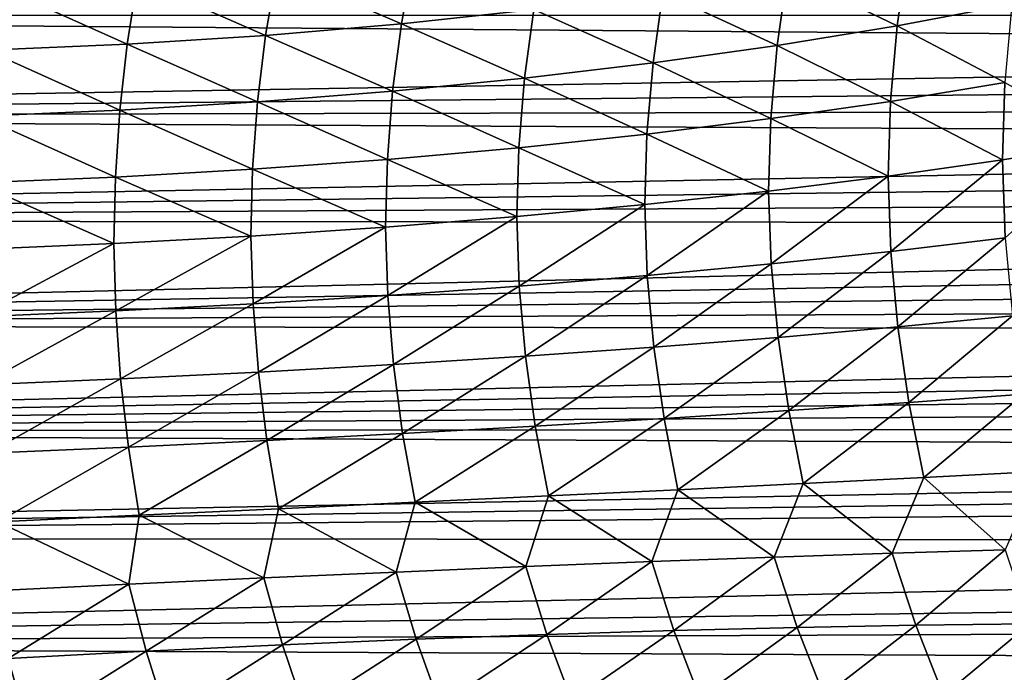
# Model space of a CAD drawing. Header units: metres. Extents: x -46 to 104, y -30 to 30.
# Tile 583 of 656: x 67.32 to 69.83, y -0.3 to 1.37. Entities that reach past the tile are written whole.
import ezdxf

# ---------------------------------------------------------------- set-up
doc = ezdxf.new("R2010")
doc.units = ezdxf.units.M
doc.layers.add('solid_26_000_502_XXX', color=7, linetype='CONTINUOUS')

msp = doc.modelspace()

# ---------------------------------------------------------------- linework, layer by layer
at = {"layer": 'solid_26_000_502_XXX'}
for points in [[(69.558411, 1.358802, 293.102692), (69.278687, 1.493965, 293.341339), (69.585884, 1.550624, 293.146667)], [(69.851799, 1.414417, 292.891144), (69.558411, 1.358802, 293.102692), (69.585884, 1.550624, 293.146667)], [(68.290932, 1.36374, 293.81424), (67.972336, 1.501465, 293.986816), (68.321709, 1.533322, 293.866486)], [(68.62999, 1.400347, 293.675751), (68.290932, 1.36374, 293.81424), (68.321709, 1.533322, 293.866486)], [(67.943756, 1.334127, 293.932861), (67.616005, 1.477808, 294.086914), (67.972336, 1.501465, 293.986816)], [(68.290932, 1.36374, 293.81424), (67.943756, 1.334127, 293.932861), (67.972336, 1.501465, 293.986816)], [(69.252235, 1.308507, 293.296722), (68.959656, 1.44381, 293.517944), (69.278687, 1.493965, 293.341339)], [(69.558411, 1.358802, 293.102692), (69.252235, 1.308507, 293.296722), (69.278687, 1.493965, 293.341339)], [(67.589775, 1.311619, 294.031189), (67.230301, 1.296301, 294.108795), (67.254066, 1.462441, 294.166382)], [(67.589775, 1.311619, 294.031189), (67.254066, 1.462441, 294.166382), (67.616005, 1.477808, 294.086914)], [(67.943756, 1.334127, 293.932861), (67.589775, 1.311619, 294.031189), (67.616005, 1.477808, 294.086914)], [(68.934433, 1.263721, 293.472534), (68.62999, 1.400347, 293.675751), (68.959656, 1.44381, 293.517944)], [(69.252235, 1.308507, 293.296722), (68.934433, 1.263721, 293.472534), (68.959656, 1.44381, 293.517944)], [(69.834335, 1.213824, 292.849579), (69.558411, 1.358802, 293.102692), (69.851799, 1.414417, 292.891144)], [(74.299309, 1.304505, 301.781311), (74.220955, 1.385199, 301.752502), (63.859383, 1.385119, 301.752533)], [(74.299309, 1.304505, 301.781311), (63.859383, 1.385119, 301.752533), (63.859383, 1.125611, 301.838348)], [(68.606163, 1.224609, 293.629456), (68.290932, 1.36374, 293.81424), (68.62999, 1.400347, 293.675751)], [(68.934433, 1.263721, 293.472534), (68.606163, 1.224609, 293.629456), (68.62999, 1.400347, 293.675751)], [(68.268654, 1.191317, 293.766937), (67.943756, 1.334127, 293.932861), (68.290932, 1.36374, 293.81424)], [(68.606163, 1.224609, 293.629456), (68.268654, 1.191317, 293.766937), (68.290932, 1.36374, 293.81424)], [(69.541489, 1.16538, 293.061279), (69.252235, 1.308507, 293.296722), (69.558411, 1.358802, 293.102692)], [(69.834335, 1.213824, 292.849579), (69.541489, 1.16538, 293.061279), (69.558411, 1.358802, 293.102692)], [(67.570976, 1.142666, 293.981537), (67.230301, 1.296301, 294.108795), (67.589775, 1.311619, 294.031189)], [(67.923164, 1.163969, 293.88443), (67.570976, 1.142666, 293.981537), (67.589775, 1.311619, 294.031189)], [(67.923164, 1.163969, 293.88443), (67.589775, 1.311619, 294.031189), (67.943756, 1.334127, 293.932861)], [(68.268654, 1.191317, 293.766937), (67.923164, 1.163969, 293.88443), (67.943756, 1.334127, 293.932861)], [(74.373711, 1.22523, 301.807739), (74.299309, 1.304505, 301.781311), (63.859383, 1.125611, 301.838348)], [(67.570976, 1.142666, 293.981537), (67.213394, 1.127487, 294.057861), (67.230301, 1.296301, 294.108795)], [(69.235992, 1.121306, 293.255341), (68.934433, 1.263721, 293.472534), (69.252235, 1.308507, 293.296722)], [(69.541489, 1.16538, 293.061279), (69.235992, 1.121306, 293.255341), (69.252235, 1.308507, 293.296722)], [(68.918976, 1.081765, 293.43103), (68.606163, 1.224609, 293.629456), (68.934433, 1.263721, 293.472534)], [(69.235992, 1.121306, 293.255341), (68.918976, 1.081765, 293.43103), (68.934433, 1.263721, 293.472534)], [(74.444267, 1.147423, 301.831909), (74.373711, 1.22523, 301.807739), (63.859383, 1.125611, 301.838348)], [(68.591614, 1.046903, 293.587708), (68.268654, 1.191317, 293.766937), (68.606163, 1.224609, 293.629456)], [(68.918976, 1.081765, 293.43103), (68.591614, 1.046903, 293.587708), (68.606163, 1.224609, 293.629456)], [(69.834335, 1.213824, 292.849579), (69.827919, 1.015587, 292.810699), (69.541489, 1.16538, 293.061279)], [(69.834335, 1.213824, 292.849579), (70.106857, 1.060405, 292.581146), (69.827919, 1.015587, 292.810699)], [(68.255104, 1.016848, 293.724762), (67.923164, 1.163969, 293.88443), (68.268654, 1.191317, 293.766937)], [(68.591614, 1.046903, 293.587708), (68.255104, 1.016848, 293.724762), (68.268654, 1.191317, 293.766937)], [(67.910706, 0.991712, 293.841736), (67.570976, 1.142666, 293.981537), (67.923164, 1.163969, 293.88443)], [(68.255104, 1.016848, 293.724762), (67.910706, 0.991712, 293.841736), (67.923164, 1.163969, 293.88443)], [(69.541489, 1.16538, 293.061279), (69.535309, 0.974055, 293.023254), (69.235992, 1.121306, 293.255341)], [(69.541489, 1.16538, 293.061279), (69.827919, 1.015587, 292.810699), (69.535309, 0.974055, 293.023254)], [(74.510849, 1.071203, 301.853912), (74.444267, 1.147423, 301.831909), (63.859383, 1.125611, 301.838348)], [(67.559669, 0.971587, 293.938171), (67.213394, 1.127487, 294.057861), (67.570976, 1.142666, 293.981537)], [(67.910706, 0.991712, 293.841736), (67.559669, 0.971587, 293.938171), (67.570976, 1.142666, 293.981537)], [(74.510849, 1.071203, 301.853912), (63.859383, 1.125611, 301.838348), (63.859383, 0.861176, 301.906189)], [(67.559669, 0.971587, 293.938171), (67.203308, 0.956548, 294.013702), (67.213394, 1.127487, 294.057861)], [(69.235992, 1.121306, 293.255341), (69.230095, 0.935959, 293.217987), (68.918976, 1.081765, 293.43103)], [(69.235992, 1.121306, 293.255341), (69.535309, 0.974055, 293.023254), (69.230095, 0.935959, 293.217987)], [(74.573769, 0.996492, 301.873901), (74.510849, 1.071203, 301.853912), (63.859383, 0.861176, 301.906189)], [(68.918976, 1.081765, 293.43103), (68.913422, 0.901442, 293.394196), (68.591614, 1.046903, 293.587708)], [(68.918976, 1.081765, 293.43103), (69.230095, 0.935959, 293.217987), (68.913422, 0.901442, 293.394196)], [(69.835052, 0.816322, 292.771729), (69.827919, 1.015587, 292.810699), (70.106857, 1.060405, 292.581146)], [(68.591614, 1.046903, 293.587708), (68.586433, 0.87063, 293.551208), (68.255104, 1.016848, 293.724762)], [(68.591614, 1.046903, 293.587708), (68.913422, 0.901442, 293.394196), (68.586433, 0.87063, 293.551208)], [(68.255104, 1.016848, 293.724762), (68.250351, 0.843636, 293.688446), (67.910706, 0.991712, 293.841736)], [(68.255104, 1.016848, 293.724762), (68.586433, 0.87063, 293.551208), (68.250351, 0.843636, 293.688446)], [(69.542252, 0.781557, 292.986115), (69.535309, 0.974055, 293.023254), (69.827919, 1.015587, 292.810699)], [(69.835052, 0.816322, 292.771729), (69.542252, 0.781557, 292.986115), (69.827919, 1.015587, 292.810699)], [(74.633286, 0.923243, 301.891998), (74.573769, 0.996492, 301.873901), (63.859383, 0.861176, 301.906189)], [(67.910706, 0.991712, 293.841736), (67.906403, 0.820559, 293.80545), (67.559669, 0.971587, 293.938171)], [(67.910706, 0.991712, 293.841736), (68.250351, 0.843636, 293.688446), (67.906403, 0.820559, 293.80545)], [(67.559669, 0.971587, 293.938171), (67.555855, 0.801485, 293.901764), (67.203308, 0.956548, 294.013702)], [(67.559669, 0.971587, 293.938171), (67.906403, 0.820559, 293.80545), (67.555855, 0.801485, 293.901764)], [(69.236801, 0.749279, 293.182495), (69.230095, 0.935959, 293.217987), (69.535309, 0.974055, 293.023254)], [(69.542252, 0.781557, 292.986115), (69.236801, 0.749279, 293.182495), (69.535309, 0.974055, 293.023254)], [(67.203308, 0.956548, 294.013702), (67.555855, 0.801485, 293.901764), (67.199997, 0.786484, 293.97702)], [(68.91983, 0.719609, 293.360107), (68.913422, 0.901442, 293.394196), (69.230095, 0.935959, 293.217987)], [(69.236801, 0.749279, 293.182495), (68.91983, 0.719609, 293.360107), (69.230095, 0.935959, 293.217987)], [(74.689186, 0.851602, 301.908295), (74.633286, 0.923243, 301.891998), (63.859383, 0.861176, 301.906189)], [(68.592506, 0.692655, 293.518341), (68.586433, 0.87063, 293.551208), (68.913422, 0.901442, 293.394196)], [(68.91983, 0.719609, 293.360107), (68.592506, 0.692655, 293.518341), (68.913422, 0.901442, 293.394196)], [(74.689186, 0.851602, 301.908295), (63.859383, 0.861176, 301.906189), (63.859383, 0.592682, 301.955841)], [(68.256042, 0.668517, 293.656616), (68.250351, 0.843636, 293.688446), (68.586433, 0.87063, 293.551208)], [(68.592506, 0.692655, 293.518341), (68.256042, 0.668517, 293.656616), (68.586433, 0.87063, 293.551208)], [(74.741814, 0.781446, 301.922913), (74.689186, 0.851602, 301.908295), (63.859383, 0.592682, 301.955841)], [(67.911682, 0.647285, 293.774384), (67.906403, 0.820559, 293.80545), (68.250351, 0.843636, 293.688446)], [(68.256042, 0.668517, 293.656616), (67.911682, 0.647285, 293.774384), (68.250351, 0.843636, 293.688446)], [(67.560692, 0.629036, 293.871216), (67.555855, 0.801485, 293.901764), (67.906403, 0.820559, 293.80545)], [(67.911682, 0.647285, 293.774384), (67.560692, 0.629036, 293.871216), (67.906403, 0.820559, 293.80545)], [(69.560059, 0.588131, 292.951599), (69.542252, 0.781557, 292.986115), (69.835052, 0.816322, 292.771729)], [(69.853348, 0.616223, 292.73465), (69.560059, 0.588131, 292.951599), (69.835052, 0.816322, 292.771729)], [(74.791473, 0.71266, 301.936005), (74.741814, 0.781446, 301.922913), (63.859383, 0.592682, 301.955841)], [(67.204369, 0.613838, 293.946747), (67.199997, 0.786484, 293.97702), (67.555855, 0.801485, 293.901764)], [(67.560692, 0.629036, 293.871216), (67.204369, 0.613838, 293.946747), (67.555855, 0.801485, 293.901764)], [(69.253983, 0.56158, 293.150299), (69.236801, 0.749279, 293.182495), (69.542252, 0.781557, 292.986115)], [(69.560059, 0.588131, 292.951599), (69.253983, 0.56158, 293.150299), (69.542252, 0.781557, 292.986115)], [(68.936264, 0.536669, 293.330048), (68.91983, 0.719609, 293.360107), (69.236801, 0.749279, 293.182495)], [(69.253983, 0.56158, 293.150299), (68.936264, 0.536669, 293.330048), (69.236801, 0.749279, 293.182495)], [(74.837959, 0.645397, 301.947601), (74.791473, 0.71266, 301.936005), (63.859383, 0.592682, 301.955841)], [(68.608086, 0.51349, 293.490143), (68.592506, 0.692655, 293.518341), (68.91983, 0.719609, 293.360107)], [(68.936264, 0.536669, 293.330048), (68.608086, 0.51349, 293.490143), (68.91983, 0.719609, 293.360107)], [(68.270668, 0.49213, 293.630005), (68.256042, 0.668517, 293.656616), (68.592506, 0.692655, 293.518341)], [(68.608086, 0.51349, 293.490143), (68.270668, 0.49213, 293.630005), (68.592506, 0.692655, 293.518341)], [(67.92527, 0.472668, 293.749115), (67.911682, 0.647285, 293.774384), (68.256042, 0.668517, 293.656616)], [(68.270668, 0.49213, 293.630005), (67.92527, 0.472668, 293.749115), (68.256042, 0.668517, 293.656616)], [(74.881554, 0.579522, 301.957794), (74.837959, 0.645397, 301.947601), (63.859383, 0.592682, 301.955841)], [(67.573166, 0.455176, 293.847046), (67.560692, 0.629036, 293.871216), (67.911682, 0.647285, 293.774384)], [(67.92527, 0.472668, 293.749115), (67.573166, 0.455176, 293.847046), (67.911682, 0.647285, 293.774384)], [(67.215675, 0.43972, 293.923401), (67.204369, 0.613838, 293.946747), (67.560692, 0.629036, 293.871216)], [(67.573166, 0.455176, 293.847046), (67.215675, 0.43972, 293.923401), (67.560692, 0.629036, 293.871216)], [(69.58844, 0.394939, 292.919983), (69.560059, 0.588131, 292.951599), (69.853348, 0.616223, 292.73465)], [(69.882492, 0.41645, 292.699829), (69.58844, 0.394939, 292.919983), (69.853348, 0.616223, 292.73465)], [(74.881554, 0.579522, 301.957794), (63.859383, 0.592682, 301.955841), (63.859383, 0.321124, 301.987091)], [(74.922592, 0.514884, 301.966736), (74.881554, 0.579522, 301.957794), (63.859383, 0.321124, 301.987091)], [(69.281395, 0.37401, 293.121674), (69.253983, 0.56158, 293.150299), (69.560059, 0.588131, 292.951599)], [(69.58844, 0.394939, 292.919983), (69.281395, 0.37401, 293.121674), (69.560059, 0.588131, 292.951599)], [(68.962509, 0.353742, 293.304169), (68.936264, 0.536669, 293.330048), (69.253983, 0.56158, 293.150299)], [(69.281395, 0.37401, 293.121674), (68.962509, 0.353742, 293.304169), (69.253983, 0.56158, 293.150299)], [(68.632996, 0.334211, 293.466766), (68.608086, 0.51349, 293.490143), (68.936264, 0.536669, 293.330048)], [(68.962509, 0.353742, 293.304169), (68.632996, 0.334211, 293.466766), (68.936264, 0.536669, 293.330048)], [(74.960884, 0.451625, 301.974426), (74.922592, 0.514884, 301.966736), (63.859383, 0.321124, 301.987091)], [(68.294075, 0.31549, 293.608856), (68.270668, 0.49213, 293.630005), (68.608086, 0.51349, 293.490143)], [(68.632996, 0.334211, 293.466766), (68.294075, 0.31549, 293.608856), (68.608086, 0.51349, 293.490143)], [(67.947044, 0.297651, 293.729889), (67.92527, 0.472668, 293.749115), (68.270668, 0.49213, 293.630005)], [(68.294075, 0.31549, 293.608856), (67.947044, 0.297651, 293.729889), (68.270668, 0.49213, 293.630005)], [(67.233864, 0.26488, 293.907074), (67.215675, 0.43972, 293.923401), (67.573166, 0.455176, 293.847046)], [(67.593193, 0.28076, 293.829407), (67.233864, 0.26488, 293.907074), (67.573166, 0.455176, 293.847046)], [(67.593193, 0.28076, 293.829407), (67.573166, 0.455176, 293.847046), (67.92527, 0.472668, 293.749115)], [(67.947044, 0.297651, 293.729889), (67.593193, 0.28076, 293.829407), (67.92527, 0.472668, 293.749115)], [(74.996658, 0.38962, 301.980988), (74.960884, 0.451625, 301.974426), (63.859383, 0.321124, 301.987091)], [(69.626846, 0.202994, 292.891571), (69.58844, 0.394939, 292.919983), (69.882492, 0.41645, 292.699829)], [(69.921883, 0.218013, 292.667572), (69.626846, 0.202994, 292.891571), (69.882492, 0.41645, 292.699829)], [(75.030228, 0.328699, 301.986481), (74.996658, 0.38962, 301.980988), (63.859383, 0.321124, 301.987091)], [(69.318535, 0.187571, 293.096863), (69.281395, 0.37401, 293.121674), (69.58844, 0.394939, 292.919983)], [(69.626846, 0.202994, 292.891571), (69.318535, 0.187571, 293.096863), (69.58844, 0.394939, 292.919983)], [(68.66687, 0.155748, 293.448364), (68.632996, 0.334211, 293.466766), (68.962509, 0.353742, 293.304169)], [(68.998138, 0.171802, 293.282715), (68.66687, 0.155748, 293.448364), (68.962509, 0.353742, 293.304169)], [(68.998138, 0.171802, 293.282715), (68.962509, 0.353742, 293.304169), (69.281395, 0.37401, 293.121674)], [(69.318535, 0.187571, 293.096863), (68.998138, 0.171802, 293.282715), (69.281395, 0.37401, 293.121674)], [(75.061432, 0.26899, 301.990936), (75.030228, 0.328699, 301.986481), (63.859383, 0.321124, 301.987091)], [(68.325996, 0.139471, 293.593231), (68.294075, 0.31549, 293.608856), (68.632996, 0.334211, 293.466766)], [(68.66687, 0.155748, 293.448364), (68.325996, 0.139471, 293.593231), (68.632996, 0.334211, 293.466766)], [(75.061432, 0.26899, 301.990936), (63.859383, 0.321124, 301.987091), (63.859383, 0.048409, 301.999695)], [(67.97683, 0.123032, 293.716736), (67.947044, 0.297651, 293.729889), (68.294075, 0.31549, 293.608856)], [(68.325996, 0.139471, 293.593231), (67.97683, 0.123032, 293.716736), (68.294075, 0.31549, 293.608856)], [(67.258949, 0.089921, 293.897827), (67.233864, 0.26488, 293.907074), (67.593193, 0.28076, 293.829407)], [(67.620689, 0.106494, 293.81839), (67.258949, 0.089921, 293.897827), (67.593193, 0.28076, 293.829407)], [(67.620689, 0.106494, 293.81839), (67.593193, 0.28076, 293.829407), (67.947044, 0.297651, 293.729889)], [(67.97683, 0.123032, 293.716736), (67.620689, 0.106494, 293.81839), (67.947044, 0.297651, 293.729889)], [(75.090446, 0.210382, 301.994476), (75.061432, 0.26899, 301.990936), (63.859383, 0.048409, 301.999695)], [(75.117546, 0.152703, 301.99707), (75.090446, 0.210382, 301.994476), (63.859383, 0.048409, 301.999695)], [(69.545586, 0.009204, 292.957245), (69.318535, 0.187571, 293.096863), (69.626846, 0.202994, 292.891571)], [(69.835175, 0.018069, 292.74646), (69.545586, 0.009204, 292.957245), (69.626846, 0.202994, 292.891571)], [(69.835175, 0.018069, 292.74646), (69.626846, 0.202994, 292.891571), (69.921883, 0.218013, 292.667572)], [(69.243973, -0.00096, 293.150391), (68.998138, 0.171802, 293.282715), (69.318535, 0.187571, 293.096863)], [(69.545586, 0.009204, 292.957245), (69.243973, -0.00096, 293.150391), (69.318535, 0.187571, 293.096863)], [(75.165756, 0.04036, 301.999786), (75.117546, 0.152703, 301.99707), (63.859383, 0.048409, 301.999695)], [(68.609016, -0.025033, 293.480988), (68.325996, 0.139471, 293.593231), (68.66687, 0.155748, 293.448364)], [(68.931412, -0.012386, 293.325165), (68.609016, -0.025033, 293.480988), (68.66687, 0.155748, 293.448364)], [(68.931412, -0.012386, 293.325165), (68.66687, 0.155748, 293.448364), (68.998138, 0.171802, 293.282715)], [(69.243973, -0.00096, 293.150391), (68.931412, -0.012386, 293.325165), (68.998138, 0.171802, 293.282715)], [(68.277939, -0.038857, 293.617249), (67.97683, 0.123032, 293.716736), (68.325996, 0.139471, 293.593231)], [(68.609016, -0.025033, 293.480988), (68.277939, -0.038857, 293.617249), (68.325996, 0.139471, 293.593231)], [(67.594482, -0.069833, 293.829315), (67.258949, 0.089921, 293.897827), (67.620689, 0.106494, 293.81839)], [(67.939354, -0.053808, 293.733521), (67.594482, -0.069833, 293.829315), (67.620689, 0.106494, 293.81839)], [(67.939354, -0.053808, 293.733521), (67.620689, 0.106494, 293.81839), (67.97683, 0.123032, 293.716736)], [(68.277939, -0.038857, 293.617249), (67.939354, -0.053808, 293.733521), (67.97683, 0.123032, 293.716736)], [(67.594482, -0.069833, 293.829315), (67.244553, -0.086874, 293.904388), (67.258949, 0.089921, 293.897827)], [(75.165756, 0.04036, 301.999786), (63.859383, 0.048409, 301.999695), (63.859383, -0.224555, 301.993683)], [(75.206924, -0.068608, 301.99942), (75.165756, 0.04036, 301.999786), (63.859383, -0.224555, 301.993683)], [(69.302826, -0.18048, 293.132416), (69.243973, -0.00096, 293.150391), (69.545586, 0.009204, 292.957245)], [(69.606407, -0.174926, 292.934357), (69.302826, -0.18048, 293.132416), (69.545586, 0.009204, 292.957245)], [(69.606407, -0.174926, 292.934357), (69.545586, 0.009204, 292.957245), (69.835175, 0.018069, 292.74646)], [(69.897552, -0.171677, 292.718414), (69.606407, -0.174926, 292.934357), (69.835175, 0.018069, 292.74646)], [(68.328835, -0.210719, 293.612274), (68.277939, -0.038857, 293.617249), (68.609016, -0.025033, 293.480988)], [(68.662872, -0.198409, 293.471985), (68.328835, -0.210719, 293.612274), (68.609016, -0.025033, 293.480988)], [(68.662872, -0.198409, 293.471985), (68.609016, -0.025033, 293.480988), (68.931412, -0.012386, 293.325165)], [(68.98793, -0.188317, 293.311859), (68.662872, -0.198409, 293.471985), (68.931412, -0.012386, 293.325165)], [(68.98793, -0.188317, 293.311859), (68.931412, -0.012386, 293.325165), (69.243973, -0.00096, 293.150391)], [(69.302826, -0.18048, 293.132416), (68.98793, -0.188317, 293.311859), (69.243973, -0.00096, 293.150391)], [(67.98703, -0.225203, 293.732208), (67.939354, -0.053808, 293.733521), (68.277939, -0.038857, 293.617249)], [(68.328835, -0.210719, 293.612274), (67.98703, -0.225203, 293.732208), (68.277939, -0.038857, 293.617249)], [(75.241432, -0.174482, 301.996185), (75.206924, -0.068608, 301.99942), (63.859383, -0.224555, 301.993683)], [(67.285179, -0.26047, 293.90921), (67.244553, -0.086874, 293.904388), (67.594482, -0.069833, 293.829315)], [(67.638725, -0.241806, 293.831299), (67.285179, -0.26047, 293.90921), (67.594482, -0.069833, 293.829315)], [(67.638725, -0.241806, 293.831299), (67.594482, -0.069833, 293.829315), (67.939354, -0.053808, 293.733521)], [(67.98703, -0.225203, 293.732208), (67.638725, -0.241806, 293.831299), (67.939354, -0.053808, 293.733521)], [(75.269821, -0.277667, 301.990356), (75.241432, -0.174482, 301.996185), (63.859383, -0.224555, 301.993683)], [(69.371857, -0.356262, 293.117126), (69.302826, -0.18048, 293.132416), (69.606407, -0.174926, 292.934357)], [(69.677536, -0.355195, 292.913483), (69.371857, -0.356262, 293.117126), (69.606407, -0.174926, 292.934357)], [(69.677536, -0.355195, 292.913483), (69.606407, -0.174926, 292.934357), (69.897552, -0.171677, 292.718414)], [(69.970337, -0.357502, 292.691711), (69.677536, -0.355195, 292.913483), (69.897552, -0.171677, 292.718414)], [(68.389153, -0.379604, 293.612061), (68.328835, -0.210719, 293.612274), (68.662872, -0.198409, 293.471985)], [(68.726448, -0.368489, 293.467072), (68.389153, -0.379604, 293.612061), (68.662872, -0.198409, 293.471985)], [(68.726448, -0.368489, 293.467072), (68.662872, -0.198409, 293.471985), (68.98793, -0.188317, 293.311859)], [(69.054428, -0.360699, 293.30188), (68.726448, -0.368489, 293.467072), (68.98793, -0.188317, 293.311859)], [(69.054428, -0.360699, 293.30188), (68.98793, -0.188317, 293.311859), (69.302826, -0.18048, 293.132416)], [(69.371857, -0.356262, 293.117126), (69.054428, -0.360699, 293.30188), (69.302826, -0.18048, 293.132416)], [(75.269821, -0.277667, 301.990356), (63.859383, -0.224555, 301.993683), (63.859383, -0.496798, 301.969025)], [(67.691689, -0.411628, 293.839355), (67.638725, -0.241806, 293.831299), (67.98703, -0.225203, 293.732208)], [(68.0438, -0.394002, 293.736328), (67.691689, -0.411628, 293.839355), (67.98703, -0.225203, 293.732208)], [(68.0438, -0.394002, 293.736328), (67.98703, -0.225203, 293.732208), (68.328835, -0.210719, 293.612274)], [(68.389153, -0.379604, 293.612061), (68.0438, -0.394002, 293.736328), (68.328835, -0.210719, 293.612274)], [(67.334129, -0.432417, 293.920837), (67.285179, -0.26047, 293.90921), (67.638725, -0.241806, 293.831299)], [(67.691689, -0.411628, 293.839355), (67.334129, -0.432417, 293.920837), (67.638725, -0.241806, 293.831299)], [(67.334129, -0.432417, 293.920837), (66.972466, -0.456291, 293.980377), (67.285179, -0.26047, 293.90921)], [(75.292564, -0.378626, 301.982025), (75.269821, -0.277667, 301.990356), (63.859383, -0.496798, 301.969025)]]:
    msp.add_3dface(points, dxfattribs=at)

doc.saveas('drawing.dxf')
